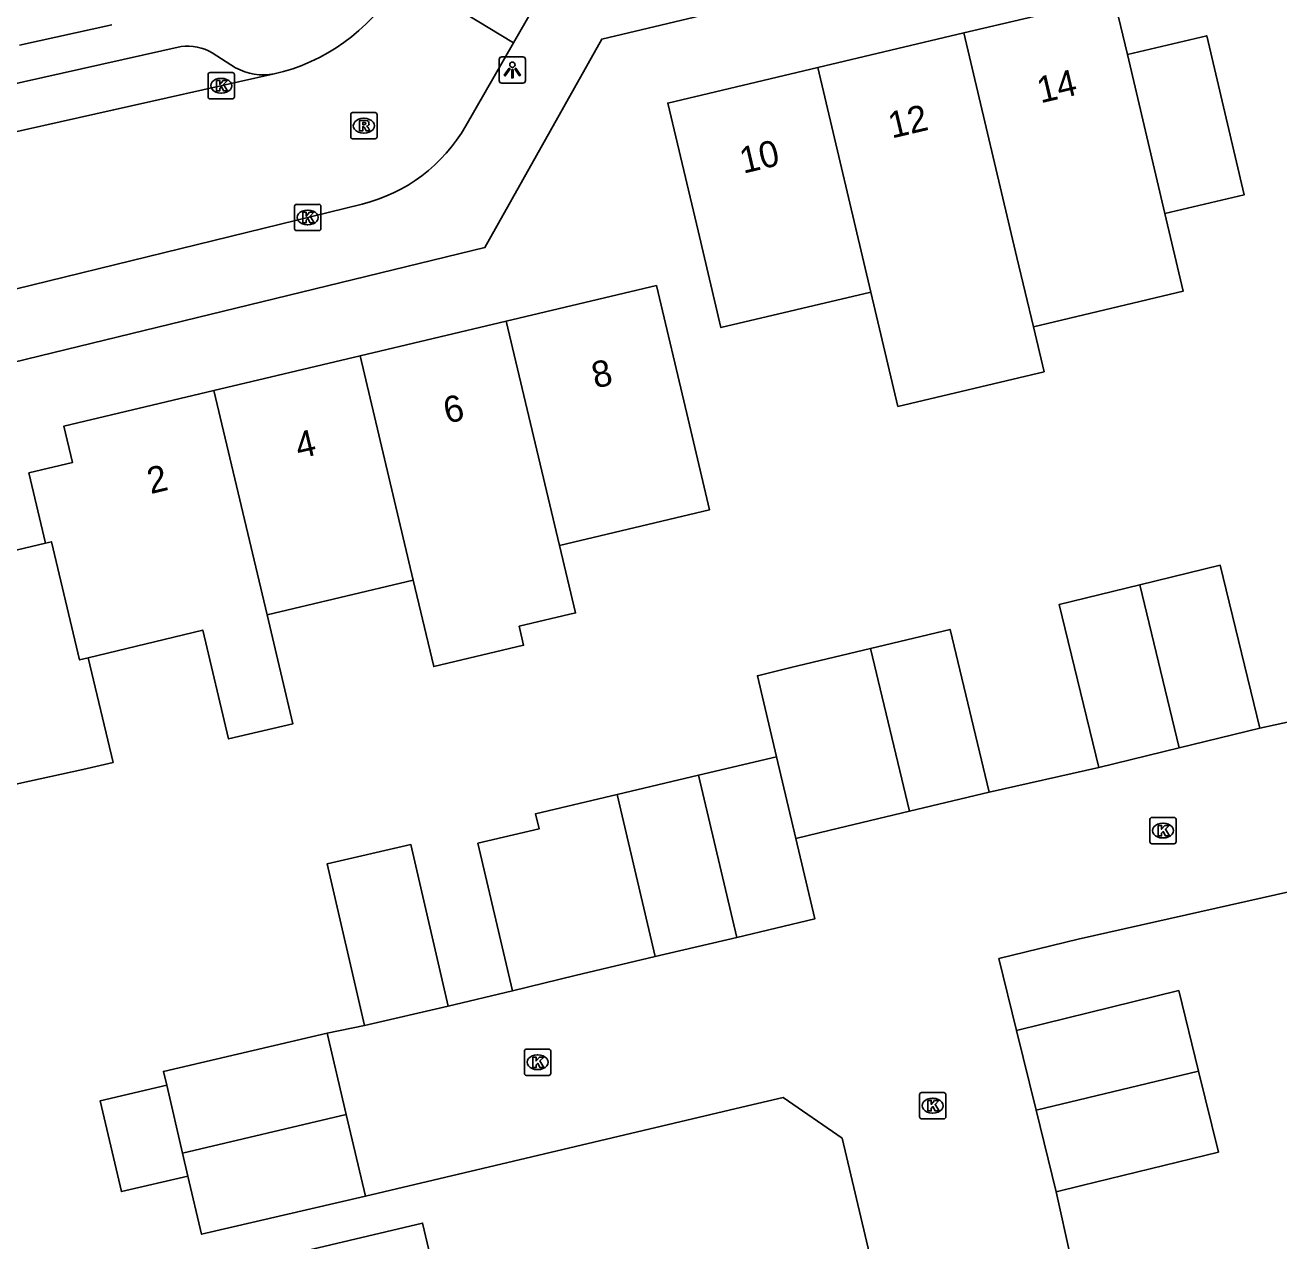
# Model space of a CAD drawing. Extents: x 158474 to 159560, y 388525 to 389605.
# Drawn here: x 159285.1 to 159332.8, y 388850.88 to 388897.14 of the extents above; entities that cross this region are included whole.
import ezdxf

# ---------------------------------------------------------------- set-up
doc = ezdxf.new("R2010")
doc.units = 0
for name, color, linetype in [('IMGEO_Kolk', 7, 'Continuous'), ('IMGEO_Lichtpunt', 7, 'Continuous'), ('IMGEO_Muur', 7, 'Continuous'), ('IMGEO_Pand', 7, 'Continuous'), ('IMGEO_Pand_nummerreeks', 7, 'Continuous'), ('IMGEO_Rijbaan_lokaal_open', 7, 'Continuous'), ('IMGEO_Rioolput', 7, 'Continuous'), ('IMGEO_Voetpad_open', 7, 'Continuous')]:
    doc.layers.add(name, color=color, linetype=linetype)

msp = doc.modelspace()

# ---------------------------------------------------------------- linework, layer by layer
at = {"layer": 'IMGEO_Kolk'}
for p, q in [((159292.057, 388894.405), (159292.057, 388895.257)), ((159292.132, 388895.331), (159292.984, 388895.331)), ((159292.545, 388895.111), (159292.57, 388895.111)), ((159293.058, 388895.257), (159293.058, 388894.405)), ((159292.568, 388894.551), (159292.543, 388894.551)), ((159292.984, 388894.331), (159292.132, 388894.331)), ((159295.349, 388889.391), (159295.349, 388890.243)), ((159295.424, 388890.317), (159296.276, 388890.317)), ((159296.35, 388890.243), (159296.35, 388889.391)), ((159295.837, 388890.097), (159295.862, 388890.097)), ((159296.276, 388889.317), (159295.424, 388889.317)), ((159295.86, 388889.537), (159295.835, 388889.537)), ((159327.893, 388866.064), (159327.893, 388866.916)), ((159327.968, 388866.99), (159328.82, 388866.99)), ((159328.894, 388866.916), (159328.894, 388866.064)), ((159328.381, 388866.77), (159328.406, 388866.77)), ((159328.82, 388865.99), (159327.968, 388865.99)), ((159328.404, 388866.21), (159328.379, 388866.21)), ((159304.095, 388857.25), (159304.095, 388858.102)), ((159304.17, 388858.176), (159305.022, 388858.176)), ((159304.583, 388857.956), (159304.608, 388857.956)), ((159305.096, 388858.102), (159305.096, 388857.25)), ((159304.606, 388857.396), (159304.581, 388857.396)), ((159305.022, 388857.176), (159304.17, 388857.176)), ((159319.129, 388855.598), (159319.129, 388856.45)), ((159319.204, 388856.524), (159320.056, 388856.524)), ((159319.617, 388856.304), (159319.642, 388856.304)), ((159320.13, 388856.45), (159320.13, 388855.598)), ((159320.056, 388855.524), (159319.204, 388855.524)), ((159319.64, 388855.744), (159319.615, 388855.744))]:
    msp.add_line(p, q, dxfattribs=at)
for points in [[(159292.057, 388894.405), (159292.057, 388895.257)], [(159292.132, 388895.331), (159292.984, 388895.331)], [(159292.378, 388895.031), (159292.501, 388895.031), (159292.501, 388894.88), (159292.631, 388895.031), (159292.795, 388895.031), (159292.649, 388894.88), (159292.802, 388894.631), (159292.65, 388894.631), (159292.565, 388894.795), (159292.501, 388894.728), (159292.501, 388894.631), (159292.378, 388894.631), (159292.378, 388895.031)], [(159293.058, 388895.257), (159293.058, 388894.405)], [(159292.984, 388894.331), (159292.132, 388894.331)], [(159295.349, 388889.391), (159295.349, 388890.243)], [(159295.424, 388890.317), (159296.276, 388890.317)], [(159296.35, 388890.243), (159296.35, 388889.391)], [(159295.67, 388890.017), (159295.793, 388890.017), (159295.793, 388889.866), (159295.923, 388890.017), (159296.087, 388890.017), (159295.941, 388889.866), (159296.094, 388889.617), (159295.942, 388889.617), (159295.857, 388889.781), (159295.793, 388889.714), (159295.793, 388889.617), (159295.67, 388889.617), (159295.67, 388890.017)], [(159296.276, 388889.317), (159295.424, 388889.317)], [(159327.893, 388866.064), (159327.893, 388866.916)], [(159327.968, 388866.99), (159328.82, 388866.99)], [(159328.894, 388866.916), (159328.894, 388866.064)], [(159328.214, 388866.69), (159328.337, 388866.69), (159328.337, 388866.539), (159328.467, 388866.69), (159328.631, 388866.69), (159328.485, 388866.539), (159328.638, 388866.29), (159328.486, 388866.29), (159328.401, 388866.454), (159328.337, 388866.387), (159328.337, 388866.29), (159328.214, 388866.29), (159328.214, 388866.69)], [(159328.82, 388865.99), (159327.968, 388865.99)], [(159304.095, 388857.25), (159304.095, 388858.102)], [(159304.17, 388858.176), (159305.022, 388858.176)], [(159304.416, 388857.876), (159304.539, 388857.876), (159304.539, 388857.725), (159304.669, 388857.876), (159304.833, 388857.876), (159304.687, 388857.725), (159304.84, 388857.476), (159304.688, 388857.476), (159304.603, 388857.64), (159304.539, 388857.573), (159304.539, 388857.476), (159304.416, 388857.476), (159304.416, 388857.876)], [(159305.096, 388858.102), (159305.096, 388857.25)], [(159305.022, 388857.176), (159304.17, 388857.176)], [(159319.129, 388855.598), (159319.129, 388856.45)], [(159319.204, 388856.524), (159320.056, 388856.524)], [(159320.13, 388856.45), (159320.13, 388855.598)], [(159319.45, 388856.224), (159319.573, 388856.224), (159319.573, 388856.073), (159319.703, 388856.224), (159319.867, 388856.224), (159319.721, 388856.073), (159319.874, 388855.824), (159319.722, 388855.824), (159319.637, 388855.988), (159319.573, 388855.921), (159319.573, 388855.824), (159319.45, 388855.824), (159319.45, 388856.224)], [(159320.056, 388855.524), (159319.204, 388855.524)]]:
    msp.add_lwpolyline(points, dxfattribs=at)
for centre, start, end in [((159292.134, 388895.255), 91.552, 178.448), ((159292.134, 388895.255), 91.552, 178.448), ((159292.982, 388895.255), 1.552, 88.448), ((159292.982, 388895.255), 1.552, 88.448), ((159292.134, 388894.407), 181.552, 268.448), ((159292.134, 388894.407), 181.552, 268.448), ((159292.982, 388894.407), 271.552, 358.448), ((159292.982, 388894.407), 271.552, 358.448), ((159295.426, 388890.241), 91.552, 178.448), ((159295.426, 388890.241), 91.552, 178.448), ((159296.274, 388890.241), 1.552, 88.448), ((159296.274, 388890.241), 1.552, 88.448), ((159295.426, 388889.393), 181.552, 268.448), ((159295.426, 388889.393), 181.552, 268.448), ((159296.274, 388889.393), 271.552, 358.448), ((159296.274, 388889.393), 271.552, 358.448), ((159327.97, 388866.914), 91.552, 178.448), ((159327.97, 388866.914), 91.552, 178.448), ((159328.818, 388866.914), 1.552, 88.448), ((159328.818, 388866.914), 1.552, 88.448), ((159327.97, 388866.066), 181.552, 268.448), ((159327.97, 388866.066), 181.552, 268.448), ((159328.818, 388866.066), 271.552, 358.448), ((159328.818, 388866.066), 271.552, 358.448), ((159304.172, 388858.1), 91.552, 178.448), ((159304.172, 388858.1), 91.552, 178.448), ((159305.02, 388858.1), 1.552, 88.448), ((159305.02, 388858.1), 1.552, 88.448), ((159304.172, 388857.252), 181.552, 268.448), ((159304.172, 388857.252), 181.552, 268.448), ((159305.02, 388857.252), 271.552, 358.448), ((159305.02, 388857.252), 271.552, 358.448), ((159319.206, 388856.448), 91.552, 178.448), ((159319.206, 388856.448), 91.552, 178.448), ((159320.054, 388856.448), 1.552, 88.448), ((159320.054, 388856.448), 1.552, 88.448), ((159319.206, 388855.6), 181.552, 268.448), ((159319.206, 388855.6), 181.552, 268.448), ((159320.054, 388855.6), 271.552, 358.448), ((159320.054, 388855.6), 271.552, 358.448)]:
    msp.add_arc(centre, 0.0765, start, end, dxfattribs=at)
for centre, major_axis, ratio, start_param, end_param in [((159292.544, 388894.831), (-0.387, 0.002), 0.722429, 4.712389, 7.853982), ((159292.569, 388894.831), (-0.39, 0.002), 0.717154, 1.570796, 4.712389), ((159295.836, 388889.817), (-0.387, 0.002), 0.722429, 4.712389, 7.853982), ((159295.861, 388889.817), (-0.39, 0.002), 0.717154, 1.570796, 4.712389), ((159328.38, 388866.49), (-0.387, 0.002), 0.722429, 4.712389, 7.853982), ((159328.405, 388866.49), (-0.39, 0.002), 0.717154, 1.570796, 4.712389), ((159304.582, 388857.676), (-0.387, 0.002), 0.722429, 4.712389, 7.853982), ((159304.607, 388857.676), (-0.39, 0.002), 0.717154, 1.570796, 4.712389), ((159319.616, 388856.024), (-0.387, 0.002), 0.722429, 4.712389, 7.853982), ((159319.641, 388856.024), (-0.39, 0.002), 0.717154, 1.570796, 4.712389)]:
    msp.add_ellipse(centre, major_axis=major_axis, ratio=ratio, start_param=start_param, end_param=end_param, dxfattribs=at)
at = {"layer": 'IMGEO_Lichtpunt'}
for p, q in [((159304.041, 388895.926), (159303.233, 388895.926)), ((159304.041, 388895.926), (159303.233, 388895.926)), ((159303.139, 388895.831), (159303.139, 388895.024)), ((159303.139, 388895.831), (159303.139, 388895.024)), ((159304.135, 388895.024), (159304.135, 388895.831)), ((159304.135, 388895.024), (159304.135, 388895.831)), ((159303.233, 388894.93), (159304.041, 388894.93)), ((159303.233, 388894.93), (159304.041, 388894.93))]:
    msp.add_line(p, q, dxfattribs=at)
for points in [[(159303.513, 388895.495), (159303.552, 388895.467), (159303.364, 388895.205), (159303.326, 388895.232), (159303.513, 388895.495)], [(159303.615, 388895.447), (159303.662, 388895.447), (159303.662, 388895.125), (159303.615, 388895.125), (159303.615, 388895.447)], [(159303.725, 388895.467), (159303.763, 388895.494), (159303.95, 388895.232), (159303.911, 388895.204), (159303.725, 388895.467)]]:
    msp.add_lwpolyline(points, dxfattribs=at)
msp.add_circle((159303.638, 388895.629), 0.0994, dxfattribs=at)
for centre, start, end in [((159303.233, 388895.831), 90, 180), ((159303.233, 388895.831), 90, 180), ((159304.041, 388895.831), 0, 90), ((159304.041, 388895.831), 0, 90), ((159303.233, 388895.024), 180, 270), ((159303.233, 388895.024), 180, 270), ((159304.041, 388895.024), 270, 0), ((159304.041, 388895.024), 270, 360)]:
    msp.add_arc(centre, 0.0946, start, end, dxfattribs=at)
at = {"layer": 'IMGEO_Muur'}
msp.add_lwpolyline([(159321.779, 388867.956), (159325.949, 388868.897)], dxfattribs=at)
at = {"layer": 'IMGEO_Pand'}
for points in [[(159320.819, 388896.838), (159326.527, 388898.189), (159327.041, 388896.015)], [(159288.396, 388897.146), (159284.881, 388896.367)], [(159315.257, 388895.522), (159320.819, 388896.838)], [(159323.461, 388885.661), (159322.838, 388888.295), (159320.819, 388896.838)], [(159327.041, 388896.015), (159330.057, 388896.729), (159331.488, 388890.683), (159328.457, 388889.966)], [(159328.457, 388889.966), (159327.041, 388896.015)], [(159317.277, 388886.979), (159311.571, 388885.629), (159310.701, 388889.306), (159309.549, 388894.171), (159315.257, 388895.522)], [(159315.257, 388895.522), (159317.277, 388886.979)], [(159328.457, 388889.966), (159329.156, 388887.008), (159323.461, 388885.661)], [(159303.405, 388885.873), (159309.115, 388887.228), (159310.27, 388882.364), (159311.14, 388878.697), (159305.43, 388877.342)], [(159323.461, 388885.661), (159323.866, 388883.948), (159318.305, 388882.632), (159317.277, 388886.979)], [(159303.405, 388885.873), (159297.84, 388884.552)], [(159305.43, 388877.342), (159303.405, 388885.873)], [(159292.276, 388883.231), (159297.84, 388884.552)], [(159297.84, 388884.552), (159299.866, 388876.022)], [(159285.874, 388877.432), (159285.241, 388880.1), (159286.895, 388880.492), (159286.566, 388881.876), (159292.276, 388883.231)], [(159292.276, 388883.231), (159294.301, 388874.701)], [(159279.069, 388867.287), (159280.042, 388867.518), (159278.441, 388874.261), (159280.748, 388874.809), (159280.433, 388876.137), (159285.874, 388877.432)], [(159287.501, 388873.065), (159287.167, 388872.986), (159286.098, 388877.483), (159285.874, 388877.432)], [(159299.866, 388876.022), (159300.648, 388872.728), (159304.063, 388873.539), (159303.892, 388874.263), (159306.04, 388874.773), (159305.43, 388877.342)], [(159327.508, 388875.838), (159330.572, 388876.583), (159332.078, 388870.387)], [(159299.866, 388876.022), (159294.301, 388874.701)], [(159325.949, 388868.897), (159324.443, 388875.093), (159327.508, 388875.838)], [(159329.014, 388869.642), (159327.508, 388875.838)], [(159294.301, 388874.701), (159295.285, 388870.557), (159292.838, 388869.976), (159291.855, 388874.12), (159287.501, 388873.065)], [(159317.262, 388873.416), (159320.292, 388874.144), (159321.779, 388867.956)], [(159287.501, 388873.065), (159288.445, 388869.087), (159287.294, 388868.814), (159282.697, 388867.807), (159283.429, 388864.725), (159279.877, 388863.882)], [(159313.689, 388869.296), (159312.961, 388872.384), (159314.237, 388872.69), (159317.262, 388873.416)], [(159318.752, 388867.229), (159317.262, 388873.416)], [(159332.078, 388870.387), (159329.014, 388869.642)], [(159310.72, 388868.596), (159313.689, 388869.296)], [(159313.689, 388869.296), (159314.422, 388866.188)], [(159329.014, 388869.642), (159325.949, 388868.897)], [(159307.62, 388867.865), (159310.72, 388868.596)], [(159312.174, 388862.426), (159310.72, 388868.596)], [(159303.646, 388860.4), (159302.324, 388866.01), (159304.657, 388866.56), (159304.522, 388867.134), (159307.62, 388867.865)], [(159309.075, 388861.695), (159307.62, 388867.865)], [(159321.779, 388867.956), (159318.752, 388867.229)], [(159318.752, 388867.229), (159315.724, 388866.501), (159314.422, 388866.188)], [(159298.007, 388859.075), (159296.593, 388865.226), (159299.779, 388865.959), (159301.193, 388859.807)], [(159314.422, 388866.188), (159315.144, 388863.127), (159312.174, 388862.426)], [(159312.174, 388862.426), (159309.075, 388861.695)], [(159303.646, 388860.4), (159306.023, 388860.975), (159309.075, 388861.695)], [(159322.823, 388858.888), (159323.846, 388859.139), (159328.992, 388860.403), (159329.746, 388857.332)], [(159301.193, 388859.807), (159298.007, 388859.075)], [(159290.485, 388856.801), (159290.361, 388857.331), (159296.594, 388858.789)], [(159297.319, 388855.69), (159296.594, 388858.789)], [(159323.566, 388855.86), (159322.823, 388858.888)], [(159329.746, 388857.332), (159323.566, 388855.86)], [(159329.746, 388857.332), (159330.501, 388854.257), (159325.311, 388852.982), (159324.332, 388852.742)], [(159291.292, 388853.348), (159288.763, 388852.757), (159287.956, 388856.21), (159290.485, 388856.801)], [(159291.088, 388854.222), (159290.485, 388856.801)], [(159324.332, 388852.742), (159323.566, 388855.86)], [(159291.088, 388854.222), (159297.319, 388855.69)], [(159298.044, 388852.588), (159297.319, 388855.69)], [(159291.292, 388853.348), (159291.088, 388854.222)], [(159298.044, 388852.588), (159291.811, 388851.131), (159291.292, 388853.348)], [(159289.493, 388840.592), (159288.151, 388846.277), (159289.514, 388846.599), (159288.972, 388848.897), (159296.037, 388850.565), (159300.223, 388851.555), (159302.109, 388843.575), (159301.31, 388843.386)]]:
    msp.add_lwpolyline(points, dxfattribs=at)
at = {"layer": 'IMGEO_Rijbaan_lokaal_open'}
for points in [[(159303.674, 388896.457), (159299.469, 388899.028)], [(159305.262, 388899.225), (159303.674, 388896.457)], [(159303.674, 388896.457), (159301.864, 388893.3)], [(159294.57, 388895.28), (159276.919, 388891.329)], [(159297.916, 388890.323), (159277.191, 388885.255)], [(159332.078, 388870.387), (159333.531, 388870.701)], [(159321.779, 388867.956), (159325.949, 388868.897)], [(159335.041, 388864.578), (159325.165, 388862.359), (159322.153, 388861.62), (159322.823, 388858.888)], [(159301.193, 388859.807), (159303.646, 388860.4)], [(159296.594, 388858.789), (159298.007, 388859.075)], [(159317.222, 388850.394), (159316.185, 388854.787), (159313.941, 388856.339), (159312.374, 388855.969), (159298.044, 388852.588)], [(159324.332, 388852.742), (159325.413, 388847.826)]]:
    msp.add_lwpolyline(points, dxfattribs=at)
for centre, radius, start, end in [((159292.957, 388902.431), 7.331, 282.7106, 328.5653), ((159296.41, 388896.426), 6.286, 283.8578, 330.1786)]:
    msp.add_arc(centre, radius, start, end, dxfattribs=at)
at = {"layer": 'IMGEO_Rioolput'}
for p, q in [((159297.485, 388892.884), (159297.485, 388893.736)), ((159297.56, 388893.81), (159298.412, 388893.81)), ((159297.973, 388893.59), (159297.998, 388893.59)), ((159298.486, 388893.736), (159298.486, 388892.884)), ((159298.412, 388892.81), (159297.56, 388892.81)), ((159297.996, 388893.03), (159297.971, 388893.03))]:
    msp.add_line(p, q, dxfattribs=at)
for points in [[(159297.485, 388892.884), (159297.485, 388893.736)], [(159297.56, 388893.81), (159298.412, 388893.81)], [(159298.074, 388893.508), (159297.822, 388893.51), (159297.822, 388893.11)], [(159298.486, 388893.736), (159298.486, 388892.884)], [(159297.822, 388893.11), (159297.946, 388893.11), (159297.946, 388893.272), (159297.957, 388893.272)], [(159298, 388893.429), (159297.946, 388893.429), (159297.946, 388893.348)], [(159297.946, 388893.348), (159297.998, 388893.348)], [(159298.004, 388893.243), (159298.075, 388893.11), (159298.215, 388893.11), (159298.15, 388893.236)], [(159298.412, 388892.81), (159297.56, 388892.81)]]:
    msp.add_lwpolyline(points, dxfattribs=at)
for centre, radius, start, end in [((159297.562, 388893.734), 0.0765, 91.552, 178.448), ((159297.562, 388893.734), 0.0765, 91.552, 178.448), ((159298.41, 388893.734), 0.0765, 1.552, 88.448), ((159298.41, 388893.734), 0.0765, 1.552, 88.448), ((159297.956, 388893.219), 0.0533, 26.0293, 88.6989), ((159297.982, 388893.537), 0.19, 274.7715, 282.9687), ((159298.006, 388893.333), 0.0964, 77.0061, 93.1865), ((159298.02, 388893.39), 0.0378, 276.6634, 79.6772), ((159298.073, 388893.398), 0.109, 350.3612, 89.416), ((159298.071, 388893.398), 0.112, 277.5842, 350.9817), ((159298.055, 388893.183), 0.108, 29.5134, 73.7905), ((159297.562, 388892.886), 0.0765, 181.552, 268.448), ((159297.562, 388892.886), 0.0765, 181.552, 268.448), ((159298.41, 388892.886), 0.0765, 271.552, 358.448), ((159298.41, 388892.886), 0.0765, 271.552, 358.448)]:
    msp.add_arc(centre, radius, start, end, dxfattribs=at)
for centre, major_axis, ratio, start_param, end_param in [((159297.972, 388893.31), (-0.387, 0.002), 0.722429, 4.712389, 7.853982), ((159297.997, 388893.31), (-0.39, 0.002), 0.717154, 1.570796, 4.712389)]:
    msp.add_ellipse(centre, major_axis=major_axis, ratio=ratio, start_param=start_param, end_param=end_param, dxfattribs=at)
at = {"layer": 'IMGEO_Voetpad_open'}
for points in [[(159353.95, 388891.736), (159353.66, 388892.956), (159336.429, 388903.595), (159307.04, 388896.602), (159302.591, 388888.674), (159277.636, 388882.603), (159276.089, 388880.176)], [(159279.764, 388893.798), (159291.04, 388896.321)], [(159292.21, 388896.081), (159293.105, 388895.517)]]:
    msp.add_lwpolyline(points, dxfattribs=at)
for centre, radius, start, end in [((159291.28, 388894.521), 1.816, 59.2089, 97.6067), ((159294.165, 388897.423), 2.181, 240.9176, 280.7036)]:
    msp.add_arc(centre, radius, start, end, dxfattribs=at)

# ---------------------------------------------------------------- texts
at = {"layer": 'IMGEO_Pand_nummerreeks'}
for s, rotation, p in [('14', 13.3146, (159323.736, 388894.158)), ('12', 13.3155, (159318.075, 388892.819)), ('10', 13.3146, (159312.421, 388891.48)), ('8', 13.3521, (159306.79, 388883.305)), ('6', 13.3499, (159301.149, 388881.966)), ('4', 13.3521, (159295.512, 388880.628)), ('2', 13.3521, (159289.872, 388879.29))]:
    msp.add_text(s, height=1, rotation=rotation, dxfattribs=at).set_placement(p)

doc.saveas('drawing.dxf')
